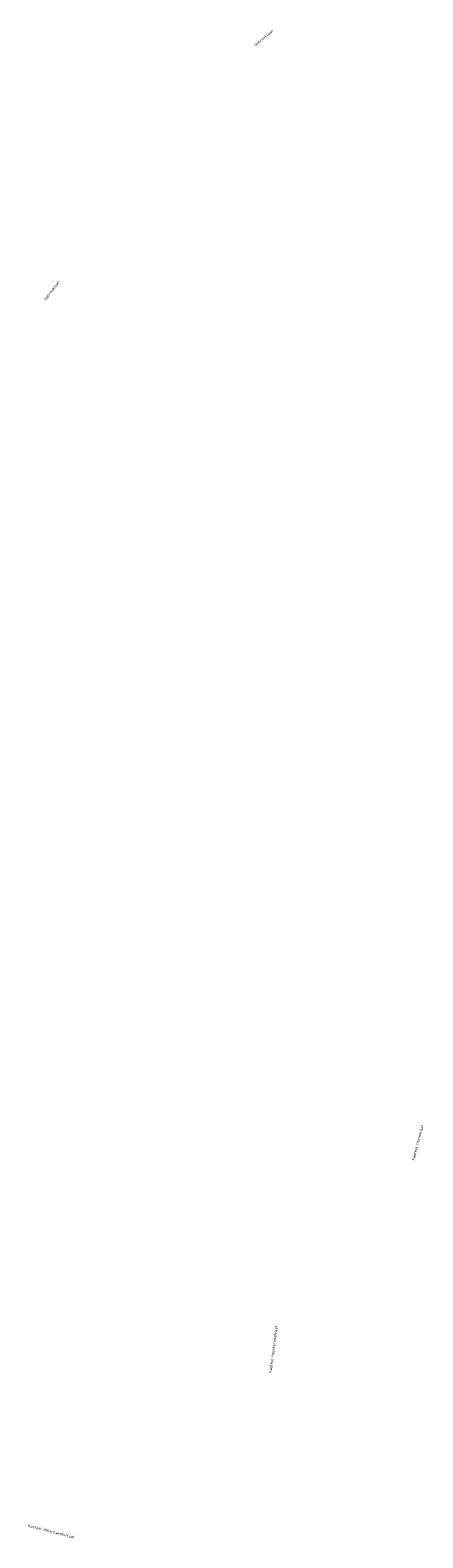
# Model space of a CAD drawing. Header units: metres. Extents: x 196651 to 397723, y 354703 to 710691.
# Tile 297 of 322: x 198307 to 198449, y 355815 to 356360. Entities that reach past the tile are written whole.
import ezdxf

# ---------------------------------------------------------------- set-up
doc = ezdxf.new("R2010")
doc.units = ezdxf.units.M
doc.header["$MEASUREMENT"] = 0
doc.layers.add('B-WE-OG-BEBOUWING_STRAATNAAM-T35', color=6, linetype='Continuous', lineweight=35)
doc.styles.add('NLCS-ISO-M200-T25', font='NLCS-ISO.ttf')

msp = doc.modelspace()

# ---------------------------------------------------------------- texts
at = {"layer": 'B-WE-OG-BEBOUWING_STRAATNAAM-T35', "char_height": 1, "attachment_point": 5, "style": 'NLCS-ISO-M200-T25'}
for s, insert, rotation in [('Gebroeklaan', (198391.159, 356357.232), 39.8), ('Gebroeklaan', (198314.496, 356265.839), 53.6), ('Kasteel Osenstraat', (198446.963, 355957.635), 75.3), ('Kasteel Heysterumstraat', (198394.827, 355882.887), 82.4), ('Kasteel Hillenraedtstraat', (198314.289, 355817.031), 345.6)]:
    msp.add_mtext(s, dxfattribs=dict(at, insert=insert, rotation=rotation))

doc.saveas('drawing.dxf')
